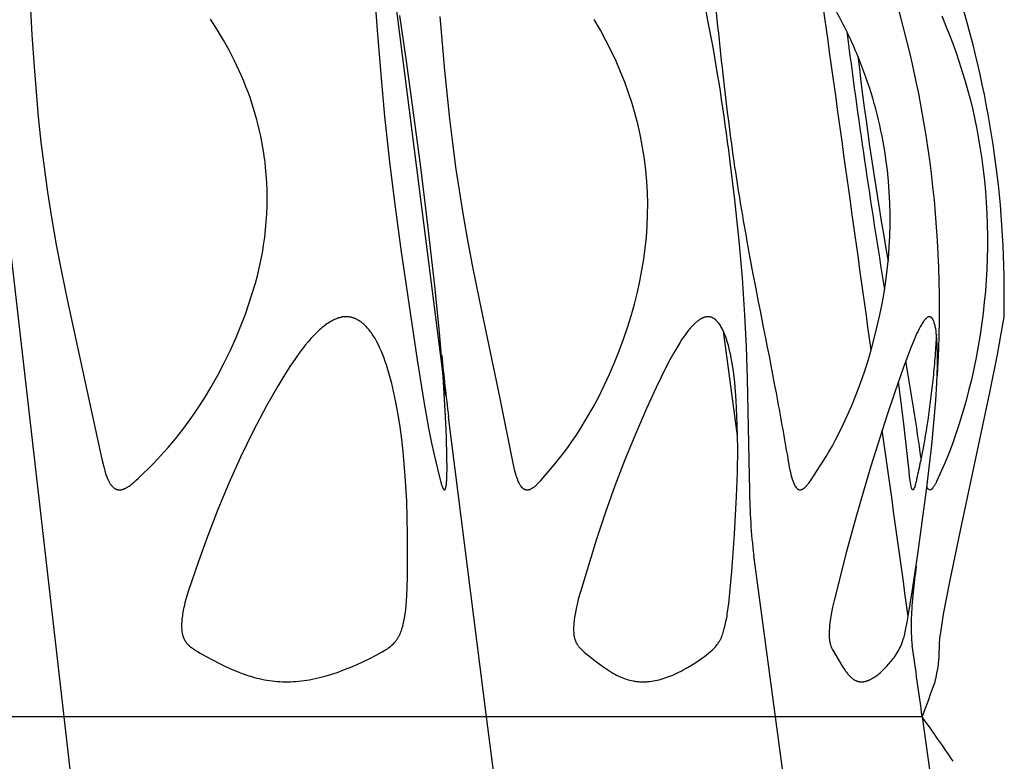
# Model space of a CAD drawing. Header units: millimetres. Extents: x 1250 to 1725, y 0 to 1655.
# Tile 269 of 270: x 1636 to 1673, y 1610 to 1638. Entities that reach past the tile are written whole.
import ezdxf

# ---------------------------------------------------------------- set-up
doc = ezdxf.new("R2010")
doc.units = ezdxf.units.MM
doc.header["$MEASUREMENT"] = 0
doc.layers.add('Crea2D$visibili$tangenti', color=7, linetype='Continuous', true_color=0x000000)

msp = doc.modelspace()

# ---------------------------------------------------------------- linework, layer by layer
at = {"layer": 'Crea2D$visibili$tangenti'}
for p, q in [((1637.182, 1611.82), (1632.278, 1654.609)), ((1651.564, 1623.919), (1649.429, 1640.758)), ((1669.768, 1632.86), (1669.771, 1632.839)), ((1662.554, 1622.409), (1662.021, 1626.36)), ((1653.097, 1611.82), (1651.664, 1623.13)), ((1663.984, 1611.82), (1663.163, 1617.904)), ((1637.182, 1611.82), (1627.59, 1611.82)), ((1641.973, 1569.947), (1637.182, 1611.82)), ((1653.097, 1611.82), (1637.182, 1611.82)), ((1654.61, 1599.874), (1653.097, 1611.82)), ((1663.984, 1611.82), (1653.097, 1611.82)), ((1664.836, 1605.507), (1663.984, 1611.82)), ((1669.511, 1611.82), (1663.984, 1611.82)), ((1669.511, 1611.82), (1669.898, 1609.045))]:
    msp.add_line(p, q, dxfattribs=at)
msp.add_lwpolyline([(1635.753, 1641.62), (1635.97, 1637.526), (1636.049, 1636.327), (1636.123, 1635.379), (1636.21, 1634.433), (1636.311, 1633.488), (1636.426, 1632.545), (1636.559, 1631.592), (1636.708, 1630.641), (1636.886, 1629.614), (1637.079, 1628.59), (1637.304, 1627.488), (1638.601, 1621.532), (1638.673, 1621.244), (1638.714, 1621.101), (1638.759, 1620.959), (1638.79, 1620.873), (1638.806, 1620.83), (1638.824, 1620.788), (1638.842, 1620.746), (1638.852, 1620.726), (1638.862, 1620.705), (1638.873, 1620.685), (1638.884, 1620.665), (1638.896, 1620.645), (1638.908, 1620.625), (1638.917, 1620.61), (1638.927, 1620.596), (1638.937, 1620.581), (1638.947, 1620.567), (1638.958, 1620.553), (1638.969, 1620.539), (1638.981, 1620.526), (1638.993, 1620.513), (1639.005, 1620.5), (1639.017, 1620.488), (1639.024, 1620.482), (1639.03, 1620.476), (1639.037, 1620.47), (1639.044, 1620.465), (1639.05, 1620.459), (1639.057, 1620.454), (1639.064, 1620.449), (1639.071, 1620.444), (1639.079, 1620.439), (1639.086, 1620.434), (1639.094, 1620.43), (1639.101, 1620.426), (1639.107, 1620.422), (1639.114, 1620.419), (1639.121, 1620.415), (1639.127, 1620.412), (1639.134, 1620.409), (1639.141, 1620.406), (1639.147, 1620.404), (1639.154, 1620.401), (1639.161, 1620.398), (1639.168, 1620.396), (1639.175, 1620.394), (1639.182, 1620.392), (1639.189, 1620.39), (1639.196, 1620.388), (1639.203, 1620.386), (1639.211, 1620.385), (1639.218, 1620.384), (1639.225, 1620.382), (1639.232, 1620.381), (1639.24, 1620.381), (1639.247, 1620.38), (1639.254, 1620.379), (1639.262, 1620.379), (1639.269, 1620.379), (1639.276, 1620.379), (1639.284, 1620.379), (1639.291, 1620.38), (1639.298, 1620.38), (1639.305, 1620.381), (1639.313, 1620.382), (1639.32, 1620.383), (1639.327, 1620.384), (1639.339, 1620.386), (1639.35, 1620.388), (1639.361, 1620.391), (1639.373, 1620.393), (1639.384, 1620.396), (1639.395, 1620.4), (1639.406, 1620.403), (1639.417, 1620.407), (1639.428, 1620.411), (1639.439, 1620.415), (1639.45, 1620.419), (1639.461, 1620.424), (1639.482, 1620.434), (1639.503, 1620.444), (1639.524, 1620.455), (1639.545, 1620.467), (1639.566, 1620.479), (1639.587, 1620.492), (1639.607, 1620.505), (1639.628, 1620.519), (1639.668, 1620.547), (1639.707, 1620.577), (1639.746, 1620.609), (1639.785, 1620.641), (1639.823, 1620.674), (1639.898, 1620.742), (1639.972, 1620.813), (1640.546, 1621.378), (1640.83, 1621.673), (1641.103, 1621.977), (1641.381, 1622.307), (1641.65, 1622.65), (1641.934, 1623.036), (1642.206, 1623.43), (1642.466, 1623.831), (1642.714, 1624.24), (1642.973, 1624.698), (1643.217, 1625.164), (1643.446, 1625.638), (1643.659, 1626.118), (1643.867, 1626.627), (1644.012, 1627.006), (1644.147, 1627.389), (1644.272, 1627.775), (1644.386, 1628.165, 0.10016), (1644.74, 1632.839), (1644.737, 1632.86), (1644.707, 1633.072), (1644.673, 1633.284), (1644.635, 1633.495), (1644.593, 1633.705), (1644.547, 1633.914), (1644.497, 1634.122), (1644.443, 1634.329), (1644.385, 1634.535), (1644.322, 1634.745), (1644.256, 1634.953), (1644.185, 1635.161), (1644.111, 1635.367), (1644.033, 1635.571), (1643.952, 1635.775), (1643.867, 1635.976), (1643.778, 1636.176), (1643.593, 1636.567), (1643.394, 1636.951), (1643.183, 1637.328), (1642.961, 1637.699), (1642.696, 1638.114)], format="xyb", dxfattribs=at)
for points in [[(1648.727, 1641.088), (1648.978, 1637.707), (1649.11, 1636.028), (1649.255, 1634.443), (1649.423, 1632.86)], [(1651.498, 1620.384), (1651.498, 1620.384), (1651.499, 1620.384), (1651.499, 1620.383), (1651.5, 1620.383), (1651.5, 1620.383), (1651.5, 1620.383), (1651.501, 1620.382), (1651.501, 1620.382), (1651.502, 1620.382), (1651.502, 1620.382), (1651.502, 1620.381), (1651.503, 1620.381), (1651.503, 1620.381), (1651.504, 1620.381), (1651.504, 1620.381), (1651.504, 1620.381), (1651.505, 1620.38), (1651.505, 1620.38), (1651.506, 1620.38), (1651.506, 1620.38), (1651.506, 1620.38), (1651.507, 1620.38), (1651.507, 1620.38), (1651.508, 1620.38), (1651.508, 1620.38), (1651.508, 1620.38), (1651.509, 1620.38), (1651.509, 1620.38), (1651.51, 1620.38), (1651.51, 1620.38), (1651.511, 1620.38), (1651.511, 1620.38), (1651.511, 1620.38), (1651.512, 1620.38), (1651.512, 1620.38), (1651.513, 1620.38), (1651.513, 1620.38), (1651.513, 1620.38), (1651.514, 1620.38), (1651.514, 1620.38), (1651.515, 1620.38), (1651.515, 1620.381), (1651.516, 1620.381), (1651.517, 1620.381), (1651.517, 1620.381), (1651.518, 1620.382), (1651.519, 1620.382), (1651.52, 1620.382), (1651.521, 1620.383), (1651.521, 1620.383), (1651.522, 1620.384), (1651.523, 1620.384), (1651.524, 1620.385), (1651.525, 1620.385), (1651.526, 1620.386), (1651.527, 1620.387), (1651.528, 1620.388), (1651.529, 1620.389), (1651.53, 1620.39), (1651.531, 1620.39), (1651.532, 1620.391), (1651.532, 1620.392), (1651.533, 1620.393), (1651.534, 1620.394), (1651.535, 1620.395), (1651.536, 1620.396), (1651.536, 1620.397), (1651.537, 1620.398), (1651.538, 1620.4), (1651.539, 1620.401), (1651.539, 1620.402), (1651.541, 1620.404), (1651.542, 1620.406), (1651.543, 1620.409), (1651.544, 1620.411), (1651.545, 1620.414), (1651.547, 1620.419), (1651.551, 1620.427), (1651.553, 1620.435), (1651.556, 1620.444), (1651.559, 1620.453), (1651.561, 1620.461), (1651.563, 1620.47), (1651.567, 1620.487), (1651.573, 1620.517), (1651.578, 1620.547), (1651.582, 1620.577), (1651.586, 1620.608), (1651.591, 1620.669), (1651.595, 1620.73), (1651.604, 1620.951), (1651.608, 1621.173), (1651.605, 1621.617), (1651.586, 1622.38), (1651.556, 1623.143), (1651.464, 1624.666), (1651.328, 1626.315), (1651.164, 1627.961), (1650.902, 1630.254), (1650.617, 1632.545), (1650.312, 1634.873), (1650.07, 1636.62), (1649.827, 1638.255)], [(1651.336, 1638.217), (1651.51, 1636.181), (1651.7, 1634.361), (1651.81, 1633.452), (1651.932, 1632.545), (1652.061, 1631.671), (1652.202, 1630.8), (1652.368, 1629.851), (1652.546, 1628.905), (1652.827, 1627.488), (1653.582, 1623.879), (1654.1, 1621.32), (1654.127, 1621.205), (1654.155, 1621.092), (1654.186, 1620.979), (1654.203, 1620.923), (1654.221, 1620.867), (1654.247, 1620.793), (1654.261, 1620.756), (1654.276, 1620.72), (1654.292, 1620.684), (1654.309, 1620.648), (1654.318, 1620.631), (1654.328, 1620.613), (1654.337, 1620.596), (1654.348, 1620.579), (1654.363, 1620.555), (1654.371, 1620.543), (1654.379, 1620.531), (1654.388, 1620.519), (1654.397, 1620.508), (1654.406, 1620.497), (1654.415, 1620.486), (1654.425, 1620.476), (1654.435, 1620.466), (1654.44, 1620.461), (1654.445, 1620.456), (1654.451, 1620.451), (1654.456, 1620.447), (1654.462, 1620.442), (1654.467, 1620.438), (1654.473, 1620.434), (1654.479, 1620.429), (1654.484, 1620.425), (1654.49, 1620.422), (1654.496, 1620.418), (1654.503, 1620.414), (1654.507, 1620.412), (1654.512, 1620.409), (1654.517, 1620.406), (1654.522, 1620.404), (1654.527, 1620.402), (1654.533, 1620.399), (1654.538, 1620.397), (1654.543, 1620.395), (1654.548, 1620.393), (1654.553, 1620.392), (1654.559, 1620.39), (1654.564, 1620.388), (1654.57, 1620.387), (1654.575, 1620.385), (1654.58, 1620.384), (1654.586, 1620.383), (1654.591, 1620.382), (1654.597, 1620.381), (1654.602, 1620.381), (1654.608, 1620.38), (1654.613, 1620.379), (1654.619, 1620.379), (1654.624, 1620.379), (1654.63, 1620.379), (1654.636, 1620.379), (1654.641, 1620.379), (1654.647, 1620.38), (1654.652, 1620.38), (1654.658, 1620.381), (1654.663, 1620.382), (1654.669, 1620.383), (1654.674, 1620.384), (1654.683, 1620.386), (1654.691, 1620.388), (1654.699, 1620.39), (1654.707, 1620.393), (1654.715, 1620.395), (1654.724, 1620.398), (1654.732, 1620.401), (1654.74, 1620.404), (1654.747, 1620.407), (1654.755, 1620.41), (1654.771, 1620.417), (1654.786, 1620.424), (1654.801, 1620.432), (1654.816, 1620.441), (1654.831, 1620.45), (1654.845, 1620.459), (1654.859, 1620.468), (1654.873, 1620.478), (1654.887, 1620.488), (1654.914, 1620.51), (1654.935, 1620.527), (1654.956, 1620.544), (1654.976, 1620.562), (1654.996, 1620.581), (1655.034, 1620.618), (1655.072, 1620.657), (1655.144, 1620.737), (1655.706, 1621.398), (1655.851, 1621.576), (1655.993, 1621.757), (1656.157, 1621.977), (1656.316, 1622.202), (1656.471, 1622.43), (1656.62, 1622.66), (1656.867, 1623.063), (1657.102, 1623.473), (1657.324, 1623.889), (1657.534, 1624.312), (1657.732, 1624.74), (1657.918, 1625.174), (1658.093, 1625.612), (1658.257, 1626.055), (1658.405, 1626.493), (1658.543, 1626.934), (1658.668, 1627.378), (1658.781, 1627.825), (1658.873, 1628.238), (1658.953, 1628.653), (1659.021, 1629.069), (1659.077, 1629.488), (1659.119, 1629.906), (1659.149, 1630.325), (1659.165, 1630.745), (1659.168, 1631.165), (1659.157, 1631.585), (1659.134, 1632.004), (1659.097, 1632.422), (1659.046, 1632.839), (1659.043, 1632.86), (1658.978, 1633.283), (1658.898, 1633.703), (1658.804, 1634.121), (1658.697, 1634.535), (1658.578, 1634.941), (1658.447, 1635.343), (1658.304, 1635.74), (1658.148, 1636.133), (1657.975, 1636.533), (1657.789, 1636.927), (1657.592, 1637.316), (1657.384, 1637.699), (1657.149, 1638.103)], [(1670.244, 1638.239), (1670.389, 1637.895), (1670.528, 1637.548), (1670.661, 1637.199), (1670.787, 1636.847), (1670.907, 1636.494), (1671.021, 1636.138), (1671.128, 1635.78), (1671.229, 1635.421), (1671.323, 1635.059), (1671.411, 1634.696), (1671.493, 1634.332), (1671.568, 1633.966), (1671.636, 1633.598), (1671.697, 1633.23), (1671.752, 1632.86), (1671.755, 1632.839), (1671.808, 1632.435), (1671.854, 1632.03), (1671.892, 1631.623), (1671.922, 1631.217), (1671.946, 1630.796), (1671.962, 1630.374), (1671.97, 1629.952), (1671.97, 1629.53), (1671.962, 1629.114), (1671.945, 1628.699), (1671.921, 1628.284), (1671.889, 1627.869), (1671.85, 1627.455), (1671.803, 1627.042), (1671.688, 1626.218), (1671.618, 1625.793), (1671.54, 1625.369), (1671.454, 1624.946), (1671.361, 1624.526), (1671.259, 1624.107), (1671.149, 1623.691), (1671.031, 1623.276), (1670.905, 1622.864), (1670.781, 1622.488), (1670.649, 1622.115), (1670.507, 1621.745), (1670.356, 1621.379), (1670.053, 1620.697), (1670.032, 1620.653), (1670.01, 1620.609), (1669.999, 1620.589), (1669.988, 1620.569), (1669.976, 1620.549), (1669.964, 1620.529), (1669.951, 1620.509), (1669.938, 1620.49), (1669.924, 1620.471), (1669.91, 1620.453), (1669.902, 1620.442), (1669.897, 1620.437), (1669.893, 1620.432), (1669.888, 1620.427), (1669.884, 1620.422), (1669.879, 1620.417), (1669.876, 1620.415), (1669.874, 1620.412), (1669.871, 1620.41), (1669.869, 1620.408), (1669.866, 1620.406), (1669.863, 1620.404), (1669.86, 1620.402), (1669.858, 1620.4), (1669.855, 1620.398), (1669.852, 1620.396), (1669.849, 1620.394), (1669.846, 1620.393), (1669.843, 1620.391), (1669.84, 1620.39), (1669.837, 1620.388), (1669.833, 1620.387), (1669.83, 1620.386), (1669.827, 1620.384)], [(1649.423, 1632.86), (1649.425, 1632.839), (1649.625, 1631.217), (1649.881, 1629.345), (1650.489, 1625.281), (1650.735, 1623.714), (1650.914, 1622.7), (1651.013, 1622.196), (1651.122, 1621.693), (1651.245, 1621.176), (1651.393, 1620.611), (1651.408, 1620.56), (1651.416, 1620.535), (1651.425, 1620.51), (1651.435, 1620.486), (1651.44, 1620.474), (1651.445, 1620.461), (1651.45, 1620.451), (1651.456, 1620.44), (1651.459, 1620.435), (1651.462, 1620.43), (1651.465, 1620.425), (1651.468, 1620.42), (1651.471, 1620.415), (1651.474, 1620.41), (1651.478, 1620.405), (1651.48, 1620.403), (1651.482, 1620.401), (1651.484, 1620.399), (1651.485, 1620.396), (1651.487, 1620.394), (1651.489, 1620.392), (1651.492, 1620.39), (1651.494, 1620.388), (1651.496, 1620.386), (1651.498, 1620.384)], [(1662.249, 1632.86), (1662.251, 1632.839), (1662.435, 1631.311), (1662.598, 1629.762), (1662.721, 1628.366), (1662.819, 1626.968), (1662.879, 1625.772), (1662.92, 1624.575), (1662.985, 1620.901), (1663, 1620.384)], [(1664.945, 1620.384), (1664.952, 1620.386), (1664.959, 1620.389), (1664.966, 1620.391), (1664.972, 1620.394), (1664.979, 1620.396), (1664.986, 1620.399), (1664.992, 1620.402), (1664.999, 1620.406), (1665.005, 1620.409), (1665.012, 1620.412), (1665.018, 1620.416), (1665.024, 1620.42), (1665.03, 1620.424), (1665.036, 1620.428), (1665.042, 1620.432), (1665.048, 1620.436), (1665.06, 1620.445), (1665.071, 1620.454), (1665.082, 1620.463), (1665.093, 1620.473), (1665.104, 1620.483), (1665.114, 1620.493), (1665.135, 1620.514), (1665.152, 1620.534), (1665.169, 1620.553), (1665.186, 1620.573), (1665.202, 1620.593), (1665.234, 1620.633), (1665.265, 1620.675), (1665.323, 1620.76), (1665.777, 1621.455), (1665.889, 1621.635), (1665.998, 1621.818), (1666.125, 1622.042), (1666.247, 1622.268), (1666.48, 1622.728), (1666.672, 1623.139), (1666.853, 1623.555), (1667.023, 1623.975), (1667.182, 1624.4), (1667.331, 1624.828), (1667.469, 1625.26), (1667.597, 1625.695), (1667.716, 1626.133), (1667.819, 1626.551), (1667.914, 1626.972), (1667.999, 1627.394), (1668.074, 1627.818), (1668.139, 1628.242), (1668.193, 1628.666), (1668.237, 1629.092), (1668.27, 1629.519), (1668.291, 1629.934), (1668.302, 1630.35), (1668.302, 1630.766), (1668.291, 1631.182), (1668.27, 1631.598), (1668.238, 1632.013), (1668.196, 1632.427), (1668.143, 1632.839), (1668.14, 1632.86)], [(1669.993, 1613.146), (1670.014, 1613.227), (1670.033, 1613.308), (1670.067, 1613.471), (1670.097, 1613.634), (1670.111, 1613.715), (1670.122, 1613.797), (1670.129, 1613.866), (1670.136, 1613.935), (1670.144, 1614.073), (1670.167, 1614.594), (1670.18, 1614.767), (1670.192, 1614.883), (1670.206, 1614.999), (1670.318, 1615.692), (1670.556, 1616.912), (1670.969, 1618.907), (1672.062, 1624.054), (1672.341, 1625.477), (1672.593, 1626.905)]]:
    msp.add_lwpolyline(points, dxfattribs=at)
for points in [[(1647.809, 1626.905), (1647.787, 1626.905), (1647.766, 1626.904), (1647.745, 1626.902), (1647.724, 1626.9), (1647.703, 1626.897), (1647.683, 1626.895), (1647.662, 1626.891), (1647.641, 1626.887), (1647.621, 1626.883), (1647.601, 1626.878), (1647.58, 1626.873), (1647.56, 1626.868), (1647.54, 1626.862), (1647.52, 1626.856), (1647.48, 1626.843), (1647.441, 1626.828), (1647.402, 1626.812), (1647.364, 1626.795), (1647.326, 1626.777), (1647.289, 1626.757), (1647.252, 1626.737), (1647.215, 1626.716), (1647.179, 1626.694), (1647.13, 1626.663), (1647.081, 1626.631), (1647.034, 1626.597), (1646.987, 1626.562), (1646.941, 1626.526), (1646.896, 1626.489), (1646.852, 1626.452), (1646.808, 1626.413), (1646.723, 1626.333), (1646.64, 1626.251), (1646.559, 1626.166), (1646.48, 1626.08), (1646.372, 1625.955), (1646.266, 1625.828), (1646.164, 1625.698), (1646.064, 1625.566), (1645.872, 1625.297), (1645.687, 1625.022), (1645.455, 1624.659), (1645.232, 1624.29), (1644.807, 1623.541), (1644.302, 1622.586), (1643.827, 1621.616), (1643.382, 1620.631), (1642.967, 1619.634), (1642.543, 1618.525), (1642.241, 1617.677), (1641.858, 1616.545), (1641.773, 1616.265), (1641.735, 1616.123), (1641.7, 1615.981), (1641.685, 1615.909), (1641.671, 1615.837), (1641.658, 1615.765), (1641.646, 1615.692), (1641.637, 1615.632), (1641.629, 1615.572), (1641.622, 1615.512), (1641.616, 1615.452), (1641.612, 1615.392), (1641.609, 1615.332), (1641.608, 1615.272), (1641.608, 1615.211), (1641.61, 1615.165), (1641.612, 1615.119), (1641.616, 1615.073), (1641.619, 1615.05), (1641.622, 1615.027), (1641.625, 1615.004), (1641.629, 1614.981), (1641.634, 1614.959), (1641.639, 1614.936), (1641.644, 1614.914), (1641.65, 1614.892), (1641.657, 1614.87), (1641.664, 1614.848), (1641.67, 1614.83), (1641.677, 1614.813), (1641.684, 1614.796), (1641.691, 1614.779), (1641.699, 1614.762), (1641.707, 1614.746), (1641.715, 1614.729), (1641.724, 1614.713), (1641.734, 1614.697), (1641.743, 1614.682), (1641.753, 1614.666), (1641.764, 1614.651), (1641.774, 1614.636), (1641.785, 1614.621), (1641.797, 1614.606), (1641.808, 1614.592), (1641.823, 1614.575), (1641.839, 1614.558), (1641.855, 1614.541), (1641.872, 1614.525), (1641.889, 1614.509), (1641.906, 1614.494), (1641.924, 1614.479), (1641.942, 1614.464), (1641.979, 1614.436), (1642.017, 1614.408), (1642.055, 1614.382), (1642.094, 1614.356), (1642.201, 1614.289), (1642.309, 1614.224), (1642.529, 1614.102), (1642.796, 1613.96), (1643.066, 1613.823), (1643.288, 1613.715), (1643.511, 1613.614), (1643.738, 1613.518), (1643.852, 1613.474), (1643.968, 1613.431), (1644.061, 1613.399), (1644.154, 1613.369), (1644.248, 1613.34), (1644.343, 1613.313), (1644.438, 1613.287), (1644.534, 1613.264), (1644.63, 1613.242), (1644.726, 1613.223), (1644.823, 1613.205), (1644.92, 1613.19), (1645.018, 1613.177), (1645.115, 1613.166), (1645.213, 1613.157), (1645.312, 1613.151), (1645.41, 1613.148), (1645.509, 1613.146), (1645.557, 1613.146), (1645.605, 1613.146), (1645.709, 1613.148), (1645.812, 1613.152), (1645.915, 1613.158), (1646.017, 1613.167), (1646.12, 1613.178), (1646.222, 1613.192), (1646.324, 1613.207), (1646.426, 1613.224), (1646.533, 1613.244), (1646.638, 1613.265), (1646.849, 1613.314), (1647.058, 1613.37), (1647.265, 1613.432), (1647.508, 1613.514), (1647.748, 1613.603), (1647.985, 1613.698), (1648.22, 1613.799), (1648.462, 1613.908), (1648.7, 1614.024), (1648.936, 1614.146), (1649.168, 1614.275), (1649.266, 1614.333), (1649.314, 1614.363), (1649.362, 1614.394), (1649.408, 1614.426), (1649.454, 1614.459), (1649.476, 1614.477), (1649.498, 1614.495), (1649.519, 1614.513), (1649.541, 1614.532), (1649.571, 1614.561), (1649.601, 1614.59), (1649.63, 1614.622), (1649.644, 1614.637), (1649.657, 1614.654), (1649.671, 1614.67), (1649.684, 1614.686), (1649.697, 1614.703), (1649.709, 1614.72), (1649.721, 1614.738), (1649.733, 1614.755), (1649.745, 1614.773), (1649.756, 1614.791), (1649.769, 1614.813), (1649.782, 1614.836), (1649.795, 1614.859), (1649.807, 1614.882), (1649.818, 1614.905), (1649.829, 1614.929), (1649.85, 1614.977), (1649.869, 1615.026), (1649.887, 1615.075), (1649.904, 1615.124), (1649.92, 1615.174), (1649.938, 1615.238), (1649.955, 1615.302), (1649.971, 1615.366), (1649.985, 1615.431), (1649.998, 1615.496), (1650.01, 1615.561), (1650.03, 1615.692), (1650.053, 1615.864), (1650.07, 1616.037), (1650.084, 1616.21), (1650.094, 1616.384), (1650.113, 1617.079), (1650.123, 1618.686), (1650.111, 1619.32), (1650.09, 1619.954), (1650.037, 1620.89), (1649.956, 1621.824), (1649.902, 1622.29), (1649.839, 1622.754), (1649.766, 1623.217), (1649.682, 1623.678), (1649.607, 1624.036), (1649.524, 1624.392), (1649.43, 1624.745), (1649.378, 1624.92), (1649.323, 1625.094), (1649.279, 1625.222), (1649.234, 1625.348), (1649.186, 1625.473), (1649.135, 1625.598), (1649.081, 1625.72), (1649.023, 1625.842), (1648.961, 1625.961), (1648.896, 1626.079), (1648.844, 1626.165), (1648.817, 1626.208), (1648.789, 1626.25), (1648.76, 1626.292), (1648.731, 1626.333), (1648.701, 1626.373), (1648.67, 1626.413), (1648.637, 1626.452), (1648.604, 1626.489), (1648.57, 1626.526), (1648.535, 1626.562), (1648.499, 1626.596), (1648.462, 1626.63), (1648.442, 1626.646), (1648.423, 1626.662), (1648.403, 1626.678), (1648.383, 1626.693), (1648.352, 1626.716), (1648.319, 1626.738), (1648.287, 1626.759), (1648.253, 1626.779), (1648.219, 1626.797), (1648.201, 1626.806), (1648.184, 1626.815), (1648.166, 1626.823), (1648.148, 1626.831), (1648.13, 1626.839), (1648.112, 1626.846), (1648.094, 1626.853), (1648.076, 1626.859), (1648.058, 1626.865), (1648.039, 1626.871), (1648.02, 1626.876), (1648.002, 1626.881), (1647.983, 1626.886), (1647.964, 1626.89), (1647.945, 1626.893), (1647.926, 1626.896), (1647.906, 1626.899), (1647.887, 1626.901), (1647.867, 1626.903), (1647.848, 1626.904), (1647.828, 1626.905)], [(1661.437, 1626.905), (1661.423, 1626.904), (1661.409, 1626.903), (1661.395, 1626.901), (1661.381, 1626.899), (1661.367, 1626.897), (1661.353, 1626.894), (1661.339, 1626.891), (1661.325, 1626.888), (1661.311, 1626.884), (1661.298, 1626.88), (1661.284, 1626.875), (1661.271, 1626.87), (1661.258, 1626.865), (1661.245, 1626.86), (1661.232, 1626.854), (1661.219, 1626.848), (1661.203, 1626.841), (1661.188, 1626.833), (1661.173, 1626.825), (1661.158, 1626.816), (1661.144, 1626.807), (1661.129, 1626.798), (1661.115, 1626.788), (1661.101, 1626.779), (1661.073, 1626.758), (1661.046, 1626.737), (1661.019, 1626.715), (1660.993, 1626.693), (1660.954, 1626.658), (1660.916, 1626.622), (1660.878, 1626.586), (1660.842, 1626.548), (1660.806, 1626.51), (1660.772, 1626.471), (1660.738, 1626.431), (1660.704, 1626.391), (1660.64, 1626.309), (1660.578, 1626.224), (1660.517, 1626.139), (1660.459, 1626.052), (1660.377, 1625.926), (1660.299, 1625.8), (1660.147, 1625.543), (1660.003, 1625.281), (1659.865, 1625.017), (1659.482, 1624.239), (1659.121, 1623.449), (1658.704, 1622.484), (1658.308, 1621.51), (1657.933, 1620.528), (1657.58, 1619.538), (1657.241, 1618.516), (1656.631, 1616.539), (1656.553, 1616.259), (1656.518, 1616.119), (1656.485, 1615.977), (1656.456, 1615.835), (1656.431, 1615.692), (1656.412, 1615.576), (1656.397, 1615.46), (1656.385, 1615.343), (1656.381, 1615.285), (1656.378, 1615.226), (1656.376, 1615.182), (1656.375, 1615.137), (1656.376, 1615.093), (1656.377, 1615.048), (1656.379, 1615.004), (1656.383, 1614.96), (1656.388, 1614.915), (1656.391, 1614.893), (1656.394, 1614.871), (1656.401, 1614.838), (1656.408, 1614.805), (1656.416, 1614.772), (1656.421, 1614.755), (1656.426, 1614.739), (1656.431, 1614.723), (1656.436, 1614.707), (1656.442, 1614.691), (1656.448, 1614.675), (1656.455, 1614.66), (1656.462, 1614.644), (1656.469, 1614.629), (1656.477, 1614.614), (1656.485, 1614.598), (1656.494, 1614.582), (1656.504, 1614.567), (1656.513, 1614.552), (1656.524, 1614.537), (1656.534, 1614.522), (1656.545, 1614.507), (1656.556, 1614.493), (1656.579, 1614.464), (1656.603, 1614.437), (1656.628, 1614.41), (1656.653, 1614.383), (1656.687, 1614.35), (1656.722, 1614.317), (1656.792, 1614.254), (1656.939, 1614.133), (1657.135, 1613.976), (1657.334, 1613.823), (1657.478, 1613.718), (1657.624, 1613.616), (1657.699, 1613.568), (1657.774, 1613.52), (1657.851, 1613.475), (1657.928, 1613.432), (1657.988, 1613.4), (1658.049, 1613.37), (1658.11, 1613.342), (1658.172, 1613.315), (1658.235, 1613.29), (1658.299, 1613.266), (1658.363, 1613.244), (1658.427, 1613.224), (1658.492, 1613.207), (1658.558, 1613.191), (1658.624, 1613.177), (1658.657, 1613.172), (1658.69, 1613.166), (1658.724, 1613.162), (1658.757, 1613.157), (1658.791, 1613.154), (1658.825, 1613.151), (1658.859, 1613.149), (1658.892, 1613.147), (1658.926, 1613.146), (1658.96, 1613.146), (1658.994, 1613.146), (1659.027, 1613.146), (1659.063, 1613.147), (1659.099, 1613.148), (1659.135, 1613.149), (1659.17, 1613.152), (1659.206, 1613.155), (1659.242, 1613.158), (1659.313, 1613.167), (1659.384, 1613.179), (1659.454, 1613.192), (1659.524, 1613.207), (1659.594, 1613.224), (1659.67, 1613.244), (1659.745, 1613.266), (1659.82, 1613.29), (1659.894, 1613.315), (1659.968, 1613.342), (1660.041, 1613.37), (1660.114, 1613.4), (1660.185, 1613.431), (1660.267, 1613.469), (1660.347, 1613.509), (1660.427, 1613.55), (1660.506, 1613.593), (1660.662, 1613.682), (1660.816, 1613.774), (1660.984, 1613.879), (1661.148, 1613.987), (1661.228, 1614.044), (1661.308, 1614.102), (1661.386, 1614.162), (1661.463, 1614.224), (1661.531, 1614.282), (1661.597, 1614.342), (1661.629, 1614.372), (1661.66, 1614.404), (1661.691, 1614.436), (1661.72, 1614.469), (1661.749, 1614.502), (1661.777, 1614.536), (1661.804, 1614.571), (1661.829, 1614.607), (1661.854, 1614.643), (1661.865, 1614.662), (1661.877, 1614.681), (1661.888, 1614.7), (1661.899, 1614.719), (1661.909, 1614.738), (1661.919, 1614.758), (1661.93, 1614.781), (1661.941, 1614.804), (1661.951, 1614.828), (1661.96, 1614.852), (1661.979, 1614.9), (1661.995, 1614.949), (1662.011, 1614.999), (1662.025, 1615.049), (1662.053, 1615.149), (1662.087, 1615.283), (1662.117, 1615.417), (1662.144, 1615.553), (1662.156, 1615.622), (1662.166, 1615.692), (1662.221, 1616.092), (1662.266, 1616.494), (1662.337, 1617.3), (1662.44, 1618.711), (1662.517, 1620.125), (1662.548, 1621.03), (1662.558, 1621.936), (1662.544, 1622.842), (1662.502, 1623.747), (1662.477, 1624.084), (1662.446, 1624.421), (1662.408, 1624.757), (1662.36, 1625.092), (1662.318, 1625.336), (1662.294, 1625.457), (1662.268, 1625.578), (1662.239, 1625.699), (1662.208, 1625.819), (1662.175, 1625.938), (1662.138, 1626.056), (1662.11, 1626.14), (1662.08, 1626.222), (1662.064, 1626.263), (1662.047, 1626.303), (1662.029, 1626.343), (1662.011, 1626.383), (1661.992, 1626.422), (1661.972, 1626.46), (1661.951, 1626.498), (1661.929, 1626.536), (1661.906, 1626.573), (1661.881, 1626.609), (1661.856, 1626.644), (1661.842, 1626.661), (1661.829, 1626.678), (1661.808, 1626.703), (1661.787, 1626.727), (1661.776, 1626.739), (1661.764, 1626.751), (1661.753, 1626.762), (1661.741, 1626.773), (1661.729, 1626.784), (1661.717, 1626.794), (1661.705, 1626.804), (1661.692, 1626.814), (1661.679, 1626.823), (1661.666, 1626.832), (1661.652, 1626.84), (1661.638, 1626.848), (1661.627, 1626.855), (1661.615, 1626.86), (1661.603, 1626.866), (1661.591, 1626.871), (1661.578, 1626.876), (1661.566, 1626.881), (1661.553, 1626.885), (1661.54, 1626.889), (1661.528, 1626.892), (1661.515, 1626.895), (1661.502, 1626.898), (1661.489, 1626.9), (1661.476, 1626.902), (1661.463, 1626.903), (1661.45, 1626.904)], [(1669.783, 1626.905), (1669.779, 1626.905), (1669.775, 1626.904), (1669.771, 1626.904), (1669.767, 1626.903), (1669.763, 1626.902), (1669.759, 1626.901), (1669.755, 1626.9), (1669.751, 1626.899), (1669.747, 1626.897), (1669.743, 1626.896), (1669.74, 1626.894), (1669.736, 1626.893), (1669.732, 1626.891), (1669.729, 1626.89), (1669.725, 1626.888), (1669.721, 1626.886), (1669.718, 1626.884), (1669.714, 1626.882), (1669.707, 1626.878), (1669.7, 1626.873), (1669.694, 1626.869), (1669.687, 1626.864), (1669.681, 1626.859), (1669.674, 1626.854), (1669.668, 1626.848), (1669.658, 1626.839), (1669.648, 1626.83), (1669.638, 1626.82), (1669.629, 1626.81), (1669.62, 1626.8), (1669.611, 1626.79), (1669.602, 1626.78), (1669.593, 1626.769), (1669.577, 1626.747), (1669.561, 1626.725), (1669.531, 1626.68), (1669.483, 1626.603), (1669.437, 1626.524), (1669.394, 1626.444), (1669.353, 1626.363), (1669.313, 1626.281), (1669.275, 1626.198), (1669.202, 1626.031), (1669.093, 1625.767), (1668.989, 1625.5), (1668.793, 1624.962), (1668.481, 1624.066), (1668.18, 1623.166), (1667.579, 1621.275), (1667.294, 1620.325), (1667.021, 1619.372), (1666.662, 1618.052), (1666.191, 1616.213), (1666.134, 1615.953), (1666.109, 1615.823), (1666.086, 1615.692), (1666.036, 1615.364), (1666.023, 1615.254), (1666.014, 1615.167), (1666.008, 1615.08), (1666.004, 1614.993), (1666.003, 1614.949), (1666.003, 1614.905), (1666.004, 1614.842), (1666.006, 1614.81), (1666.008, 1614.778), (1666.011, 1614.746), (1666.014, 1614.715), (1666.019, 1614.683), (1666.024, 1614.652), (1666.03, 1614.624), (1666.037, 1614.595), (1666.045, 1614.567), (1666.053, 1614.54), (1666.062, 1614.512), (1666.072, 1614.485), (1666.083, 1614.458), (1666.094, 1614.431), (1666.103, 1614.411), (1666.113, 1614.391), (1666.134, 1614.351), (1666.177, 1614.272), (1666.317, 1614.033), (1666.525, 1613.698), (1666.589, 1613.6), (1666.623, 1613.552), (1666.657, 1613.505), (1666.693, 1613.458), (1666.712, 1613.436), (1666.731, 1613.413), (1666.756, 1613.384), (1666.783, 1613.356), (1666.796, 1613.342), (1666.81, 1613.329), (1666.824, 1613.316), (1666.838, 1613.303), (1666.853, 1613.29), (1666.868, 1613.278), (1666.883, 1613.266), (1666.898, 1613.255), (1666.914, 1613.244), (1666.93, 1613.233), (1666.946, 1613.223), (1666.963, 1613.213), (1666.977, 1613.206), (1666.991, 1613.199), (1667.005, 1613.192), (1667.02, 1613.185), (1667.035, 1613.179), (1667.05, 1613.174), (1667.065, 1613.169), (1667.08, 1613.164), (1667.095, 1613.16), (1667.111, 1613.156), (1667.126, 1613.153), (1667.142, 1613.151), (1667.15, 1613.15), (1667.158, 1613.149), (1667.166, 1613.148), (1667.174, 1613.147), (1667.182, 1613.147), (1667.189, 1613.146), (1667.197, 1613.146), (1667.205, 1613.146), (1667.222, 1613.146), (1667.239, 1613.146), (1667.248, 1613.146), (1667.257, 1613.147), (1667.275, 1613.148), (1667.293, 1613.149), (1667.311, 1613.152), (1667.328, 1613.154), (1667.346, 1613.158), (1667.363, 1613.161), (1667.38, 1613.166), (1667.398, 1613.17), (1667.415, 1613.176), (1667.432, 1613.181), (1667.448, 1613.187), (1667.465, 1613.193), (1667.482, 1613.2), (1667.515, 1613.214), (1667.536, 1613.224), (1667.558, 1613.234), (1667.579, 1613.245), (1667.6, 1613.256), (1667.642, 1613.279), (1667.682, 1613.303), (1667.722, 1613.329), (1667.762, 1613.356), (1667.8, 1613.384), (1667.838, 1613.414), (1667.882, 1613.449), (1667.924, 1613.486), (1667.966, 1613.523), (1668.007, 1613.562), (1668.087, 1613.641), (1668.165, 1613.723), (1668.253, 1613.821), (1668.339, 1613.922), (1668.38, 1613.974), (1668.42, 1614.026), (1668.46, 1614.079), (1668.498, 1614.134), (1668.541, 1614.2), (1668.583, 1614.267), (1668.623, 1614.336), (1668.66, 1614.406), (1668.677, 1614.441), (1668.694, 1614.477), (1668.711, 1614.513), (1668.727, 1614.549), (1668.742, 1614.585), (1668.756, 1614.622), (1668.77, 1614.659), (1668.782, 1614.697), (1668.798, 1614.746), (1668.812, 1614.795), (1668.839, 1614.894), (1668.884, 1615.095), (1668.945, 1615.393), (1668.998, 1615.692), (1669.131, 1616.53), (1669.34, 1617.95), (1669.668, 1620.368), (1669.869, 1622.057), (1669.953, 1622.903), (1670.022, 1623.751), (1670.062, 1624.405), (1670.085, 1625.059), (1670.088, 1625.308), (1670.086, 1625.556), (1670.078, 1625.804), (1670.064, 1626.052), (1670.051, 1626.211), (1670.042, 1626.29), (1670.032, 1626.368), (1670.019, 1626.447), (1670.011, 1626.485), (1670.003, 1626.524), (1669.994, 1626.563), (1669.985, 1626.601), (1669.974, 1626.64), (1669.963, 1626.678), (1669.956, 1626.7), (1669.948, 1626.723), (1669.944, 1626.734), (1669.939, 1626.745), (1669.935, 1626.756), (1669.93, 1626.767), (1669.925, 1626.777), (1669.92, 1626.788), (1669.914, 1626.798), (1669.908, 1626.808), (1669.902, 1626.818), (1669.899, 1626.823), (1669.895, 1626.828), (1669.892, 1626.833), (1669.888, 1626.837), (1669.885, 1626.842), (1669.881, 1626.847), (1669.876, 1626.852), (1669.871, 1626.858), (1669.866, 1626.863), (1669.863, 1626.866), (1669.861, 1626.868), (1669.858, 1626.871), (1669.855, 1626.873), (1669.852, 1626.876), (1669.849, 1626.878), (1669.846, 1626.88), (1669.844, 1626.882), (1669.841, 1626.885), (1669.837, 1626.887), (1669.834, 1626.889), (1669.831, 1626.89), (1669.828, 1626.892), (1669.825, 1626.894), (1669.822, 1626.895), (1669.818, 1626.897), (1669.815, 1626.898), (1669.812, 1626.899), (1669.808, 1626.901), (1669.805, 1626.902), (1669.803, 1626.902), (1669.801, 1626.903), (1669.799, 1626.903), (1669.798, 1626.903), (1669.796, 1626.904), (1669.794, 1626.904), (1669.792, 1626.904), (1669.79, 1626.905), (1669.788, 1626.905), (1669.786, 1626.905), (1669.785, 1626.905)]]:
    msp.add_lwpolyline(points, close=True, dxfattribs=at)
for centre, radius, start, end in [((1628.606, 1627.264), 41.558, 356.4415, 18.892), ((-116006.484, -14769.289), 118810.693, 7.93167559, 7.93840262), ((1634.615, 1627.764), 37.988, 358.7038, 17.1952), ((1939.165, 1672.52), 274.716, 187.29164, 189.34219), ((1797.558, 1652.036), 131.368, 186.69255, 190.10475), ((1732.783, 1633.156), 81.736, 185.40988, 187.04562), ((1571.405, 1608.17), 98.971, 7.7766, 9.93254), ((-116006.527, -14769.295), 118810.735, 7.9267867, 7.93020541), ((1685.423, 1620.566), 22.419, 180.4648, 186.8195), ((1669.814, 1620.515), 0.131, 189.0364, 275.523), ((-116006.544, -14769.298), 118810.753, 7.92494163, 7.92625297), ((1618.357, 1631.156), 54.686, 339.2935, 340.772), ((1624.072, 1578.859), 56.135, 33.8768, 35.9569)]:
    msp.add_arc(centre, radius, start, end, dxfattribs=at)
for points, knots in [([(1668.14, 1632.86), (1668.06, 1633.424), (1667.841, 1634.531), (1667.34, 1636.153), (1666.665, 1637.728), (1665.53, 1639.776), (1664.294, 1641.458), (1662.947, 1642.797), (1662.291, 1643.325), (1661.816, 1643.714), (1661.609, 1643.784), (1661.531, 1643.782), (1661.47, 1643.781), (1661.355, 1643.695), (1661.283, 1643.454), (1661.27, 1643.09), (1661.303, 1642.61), (1661.405, 1641.617), (1661.649, 1639.422), (1661.955, 1636.246), (1662.274, 1633.705), (1662.444, 1632.545), (1662.513, 1632.068), (1662.673, 1631.064), (1663.166, 1628.222), (1663.831, 1625.054), (1664.326, 1622.246), (1664.515, 1621.157), (1664.599, 1620.808), (1664.687, 1620.561), (1664.797, 1620.405), (1664.9, 1620.371), (1664.945, 1620.384)], [0, 0, 0, 0, 1.707947, 3.381261, 5.084974, 6.840869, 10.401102, 11.318218, 12.53011, 12.924306, 13.161354, 13.161354, 13.161354, 13.334668, 13.565488, 13.896719, 14.428759, 15.004587, 16.893224, 21.054217, 24.574171, 24.574171, 24.574171, 26.019939, 27.624396, 33.225156, 35.728667, 36.180081, 36.541061, 36.802403, 36.966191, 37.101997, 37.101997, 37.101997, 37.101997]), ([(1660.42, 1642.198), (1660.527, 1641.829), (1660.722, 1641.116), (1661.084, 1639.7), (1661.677, 1636.972), (1662.03, 1634.56), (1662.249, 1632.86)], [0, 0, 0, 0, 1.151989, 2.219605, 4.383026, 9.525693, 9.525693, 9.525693, 9.525693]), ([(1670.047, 1626.246), (1670.032, 1625.977), (1669.997, 1625.433), (1669.899, 1624.35), (1669.732, 1623.017), (1669.511, 1621.742), (1669.335, 1620.949), (1669.264, 1620.614), (1669.224, 1620.478), (1669.193, 1620.402), (1669.172, 1620.384)], [0, 0, 0, 0, 0.805569, 1.637447, 3.261352, 4.835131, 5.51656, 5.697983, 5.861977, 5.942503, 5.942503, 5.942503, 5.942503]), ([(1669.172, 1620.384), (1669.166, 1620.377), (1669.141, 1620.382), (1669.116, 1620.43), (1669.077, 1620.576), (1669.043, 1620.797), (1668.958, 1621.587), (1668.838, 1622.805), (1668.689, 1623.931), (1668.617, 1624.463)], [0, 0, 0, 0, 0.021619, 0.068371, 0.15372, 0.477054, 0.739264, 2.537994, 4.146917, 4.146917, 4.146917, 4.146917]), ([(1669.286, 1617.509), (1669.238, 1617.153), (1669.198, 1616.831), (1669.129, 1616.154), (1669.106, 1615.832), (1669.081, 1615.124), (1669.098, 1614.787), (1669.136, 1614.513)], [41.801308, 41.801308, 41.801308, 41.801308, 43.750681, 43.750681, 46.269549, 46.269549, 50.195579, 50.195579, 50.195579, 50.195579])]:
    msp.add_open_spline(points, degree=3, knots=knots, dxfattribs=at)

doc.saveas('drawing.dxf')
